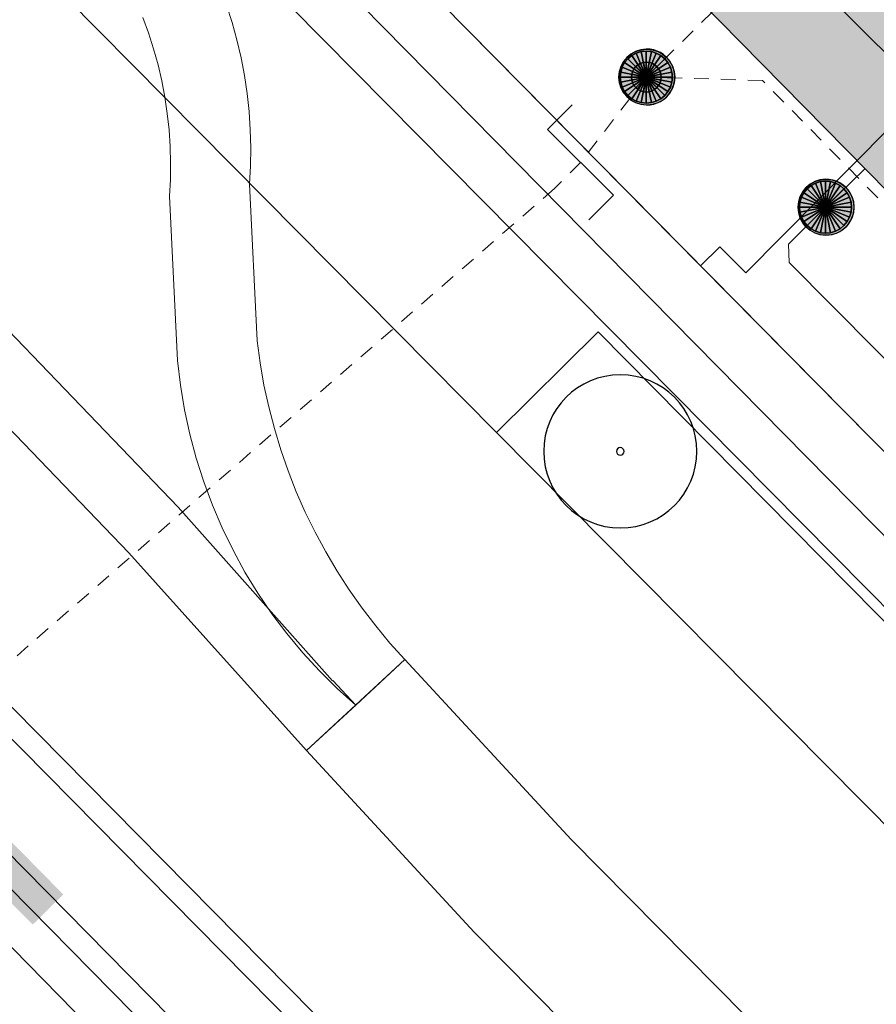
# Model space of a CAD drawing. Header units: metres. Extents: x 2695560 to 2696939, y 1260491 to 1262050.
# Tile 395 of 656: x 2695875 to 2695887, y 1261104 to 1261117. Entities that reach past the tile are written whole.
import ezdxf

# ---------------------------------------------------------------- set-up
doc = ezdxf.new("R2010")
doc.units = ezdxf.units.M
doc.linetypes.add('AUSGEZOGEN', pattern=[0])
doc.linetypes.add('VERDECKT2_S2', pattern=[0.36, 0.2, -0.16])
for name, color, linetype in [('XR$1$AV_Flächen (EO)', 7, 'AUSGEZOGEN'), ('XR$1$AV_Gebäudeflächen ut.', 7, 'AUSGEZOGEN'), ('XR$1$AV_Linien (BB)', 7, 'AUSGEZOGEN'), ('XR$1$AW_LK_Schachtdeckel', 24, 'AUSGEZOGEN'), ('XR$1$AW_LK_Zwischenpunkt', 24, 'AUSGEZOGEN'), ('XR$1$GR_Baum', 94, 'AUSGEZOGEN'), ('XR$1$Liegenschaftsgrenzen', 7, 'AUSGEZOGEN'), ('XR$1$PFAW', 255, 'AUSGEZOGEN')]:
    doc.layers.add(name, color=color, linetype=linetype)
for name, color, linetype, lineweight in [('XR$2$ABW-Linie-R-genau', 4, 'AUSGEZOGEN', 18), ('XR$2$ABW-Linie-R-ungenau', 4, 'VERDECKT2_S2', 18), ('XR$2$ABW-LinieFlaeche-R-genau', 4, 'AUSGEZOGEN', 18), ('XR$2$ABW-Punkt', 6, 'AUSGEZOGEN', 18), ('XR$2$ELE-Flaeche-oberirdisch', 1, 'AUSGEZOGEN', 18), ('XR$2$GAS-Linie-genau', 12, 'AUSGEZOGEN', 18), ('XR$2$GAS-LinieFlaeche-genau', 12, 'AUSGEZOGEN', 18)]:
    doc.layers.add(name, color=color, linetype=linetype, lineweight=lineweight)

# ---------------------------------------------------------------- blocks, each defined once
blk = doc.blocks.new('WBGR1')
at = {"color": 94, "transparency": 33554687}
for radius, start, end in [(1, 90, 270), (1, 270, 90), (0.05, 90, 270), (0.05, 270, 90)]:
    blk.add_arc((0, 0), radius, start, end, dxfattribs=at)
blk = doc.blocks.new('BAW2093')
at = {"transparency": 33554687}
blk.add_lwpolyline([(-0.375, -0.5), (0, -0.5), (0, 0.5), (0.375, 0.5)], dxfattribs=at)
blk = doc.blocks.new('BAW2082')
at = {"layer": 'XR$1$PFAW', "transparency": 33554687}
blk.add_hatch(color=7, dxfattribs=at).paths.add_polyline_path([(0.509, -0.003), (0.499, 0.098), (0.469, 0.194), (0.42, 0.283), (0.354, 0.359), (0.274, 0.421), (0.183, 0.466), (0.085, 0.491), (-0.016, 0.496), (-0.116, 0.481), (-0.211, 0.446), (-0.297, 0.392), (-0.37, 0.323), (-0.428, 0.24), (-0.468, 0.147), (-0.488, 0.047), (-0.488, -0.054), (-0.468, -0.153), (-0.428, -0.246), (-0.37, -0.329), (-0.297, -0.398), (-0.211, -0.452), (-0.116, -0.487), (-0.016, -0.502), (0.085, -0.497), (0.183, -0.472), (0.274, -0.427), (0.354, -0.366), (0.42, -0.289), (0.469, -0.2), (0.499, -0.104)])
at = {"transparency": 33554687}
for start, end in [(91.1948, 268.8052), (268.8052, 91.1948)]:
    blk.add_arc((0.01, 0), 0.5, start, end, dxfattribs=at)
at = {"layer": 'XR$1$PFAW', "transparency": 33554687}
blk.add_circle((0.009, -0.003), 0.5, dxfattribs=at)
blk = doc.blocks.new('ABW-KONTROLLSCHACHT')
at = {"layer": 'XR$2$ABW-Punkt', "linetype": 'AUSGEZOGEN', "lineweight": 25, "transparency": 33554687}
for points in [[(-194, 291, 2500), (0, 0, 2500), (-247, 247, 2500)], [(-194, 291), (0, 0), (-247, 247)], [(-194, 291, 2500), (-194, 291), (-247, 247), (-247, 247, 2500)], [(-134, 323, 2500), (0, 0, 2500), (-194, 291, 2500)], [(-134, 323), (0, 0), (-194, 291)], [(-134, 323, 2500), (-134, 323), (-194, 291), (-194, 291, 2500)], [(-68, 343, 2500), (0, 0, 2500), (-134, 323, 2500)], [(-68, 343), (0, 0), (-134, 323)], [(-68, 343, 2500), (-68, 343), (-134, 323), (-134, 323, 2500)], [(0, 350, 2500), (0, 0, 2500), (-68, 343, 2500)], [(0, 350), (0, 0), (-68, 343)], [(0, 350, 2500), (0, 350), (-68, 343), (-68, 343, 2500)], [(68, 343, 2500), (0, 0, 2500), (0, 350, 2500)], [(68, 343), (0, 0), (0, 350)], [(68, 343, 2500), (68, 343), (0, 350), (0, 350, 2500)], [(134, 323, 2500), (0, 0, 2500), (68, 343, 2500)], [(134, 323), (0, 0), (68, 343)], [(194, 291, 2500), (0, 0, 2500), (134, 323, 2500)], [(194, 291), (0, 0), (134, 323)], [(247, 247, 2500), (0, 0, 2500), (194, 291, 2500)], [(247, 247), (0, 0), (194, 291)], [(134, 323, 2500), (134, 323), (68, 343), (68, 343, 2500)], [(194, 291, 2500), (194, 291), (134, 323), (134, 323, 2500)], [(247, 247, 2500), (247, 247), (194, 291), (194, 291, 2500)], [(-323, 134, 2500), (0, 0, 2500), (-343, 68, 2500)], [(-323, 134), (0, 0), (-343, 68)], [(-323, 134, 2500), (-323, 134), (-343, 68), (-343, 68, 2500)], [(-291, 194, 2500), (0, 0, 2500), (-323, 134, 2500)], [(-291, 194), (0, 0), (-323, 134)], [(-291, 194, 2500), (-291, 194), (-323, 134), (-323, 134, 2500)], [(-247, 247, 2500), (0, 0, 2500), (-291, 194, 2500)], [(-247, 247), (0, 0), (-291, 194)], [(-247, 247, 2500), (-247, 247), (-291, 194), (-291, 194, 2500)], [(291, 194, 2500), (0, 0, 2500), (247, 247, 2500)], [(291, 194), (0, 0), (247, 247)], [(323, 134, 2500), (0, 0, 2500), (291, 194, 2500)], [(323, 134), (0, 0), (291, 194)], [(343, 68, 2500), (0, 0, 2500), (323, 134, 2500)], [(343, 68), (0, 0), (323, 134)], [(291, 194, 2500), (291, 194), (247, 247), (247, 247, 2500)], [(323, 134, 2500), (323, 134), (291, 194), (291, 194, 2500)], [(343, 68, 2500), (343, 68), (323, 134), (323, 134, 2500)], [(-343, 68, 2500), (0, 0, 2500), (-350, 0, 2500)], [(-343, 68), (0, 0), (-350, 0)], [(-343, 68, 2500), (-343, 68), (-350, 0), (-350, 0, 2500)], [(-350, 0, 2500), (0, 0, 2500), (-343, -68, 2500)], [(-350, 0), (0, 0), (-343, -68)], [(-343, -68, 2500), (0, 0, 2500), (-323, -134, 2500)], [(-343, -68), (0, 0), (-323, -134)], [(-323, -134, 2500), (0, 0, 2500), (-291, -194, 2500)], [(-323, -134), (0, 0), (-291, -194)], [(-291, -194, 2500), (0, 0, 2500), (-247, -247, 2500)], [(-291, -194), (0, 0), (-247, -247)], [(-247, -247, 2500), (0, 0, 2500), (-194, -291, 2500)], [(-247, -247), (0, 0), (-194, -291)], [(-194, -291, 2500), (0, 0, 2500), (-134, -323, 2500)], [(-194, -291), (0, 0), (-134, -323)], [(-134, -323, 2500), (0, 0, 2500), (-68, -343, 2500)], [(-134, -323), (0, 0), (-68, -343)], [(-68, -343, 2500), (0, 0, 2500), (0, -350, 2500)], [(-68, -343), (0, 0), (0, -350)], [(350, 0, 2500), (0, 0, 2500), (343, 68, 2500)], [(350, 0), (0, 0), (343, 68)], [(0, -350, 2500), (0, 0, 2500), (68, -343, 2500)], [(68, -343, 2500), (0, 0, 2500), (134, -323, 2500)], [(134, -323, 2500), (0, 0, 2500), (194, -291, 2500)], [(194, -291, 2500), (0, 0, 2500), (247, -247, 2500)], [(247, -247, 2500), (0, 0, 2500), (291, -194, 2500)], [(291, -194, 2500), (0, 0, 2500), (323, -134, 2500)], [(323, -134, 2500), (0, 0, 2500), (343, -68, 2500)], [(343, -68, 2500), (0, 0, 2500), (350, 0, 2500)], [(0, -350), (0, 0), (68, -343)], [(68, -343), (0, 0), (134, -323)], [(134, -323), (0, 0), (194, -291)], [(194, -291), (0, 0), (247, -247)], [(247, -247), (0, 0), (291, -194)], [(291, -194), (0, 0), (323, -134)], [(323, -134), (0, 0), (343, -68)], [(343, -68), (0, 0), (350, 0)], [(350, 0, 2500), (350, 0), (343, 68), (343, 68, 2500)], [(-350, 0, 2500), (-350, 0), (-343, -68), (-343, -68, 2500)], [(-343, -68, 2500), (-343, -68), (-323, -134), (-323, -134, 2500)], [(323, -134, 2500), (323, -134), (343, -68), (343, -68, 2500)], [(343, -68, 2500), (343, -68), (350, 0), (350, 0, 2500)], [(-323, -134, 2500), (-323, -134), (-291, -194), (-291, -194, 2500)], [(-291, -194, 2500), (-291, -194), (-247, -247), (-247, -247, 2500)], [(-247, -247, 2500), (-247, -247), (-194, -291), (-194, -291, 2500)], [(194, -291, 2500), (194, -291), (247, -247), (247, -247, 2500)], [(247, -247, 2500), (247, -247), (291, -194), (291, -194, 2500)], [(291, -194, 2500), (291, -194), (323, -134), (323, -134, 2500)], [(-194, -291, 2500), (-194, -291), (-134, -323), (-134, -323, 2500)], [(-134, -323, 2500), (-134, -323), (-68, -343), (-68, -343, 2500)], [(-68, -343, 2500), (-68, -343), (0, -350), (0, -350, 2500)], [(0, -350, 2500), (0, -350), (68, -343), (68, -343, 2500)], [(68, -343, 2500), (68, -343), (134, -323), (134, -323, 2500)], [(134, -323, 2500), (134, -323), (194, -291), (194, -291, 2500)]]:
    blk.add_3dface(points, dxfattribs=at)
blk = doc.blocks.new('ABW-NORMSCHACHT_WEITERE')
at = {"layer": 'XR$2$ABW-Punkt', "linetype": 'AUSGEZOGEN', "lineweight": 25, "transparency": 33554687}
for points in [[(-141, 141, 2500), (0, 0, 2500), (-166, 111, 2500)], [(-141, 141), (0, 0), (-166, 111)], [(-141, 141, 2500), (-141, 141), (-166, 111), (-166, 111, 2500)], [(-111, 166, 2500), (0, 0, 2500), (-141, 141, 2500)], [(-111, 166), (0, 0), (-141, 141)], [(-111, 166, 2500), (-111, 166), (-141, 141), (-141, 141, 2500)], [(-77, 185, 2500), (0, 0, 2500), (-111, 166, 2500)], [(-77, 185), (0, 0), (-111, 166)], [(-77, 185, 2500), (-77, 185), (-111, 166), (-111, 166, 2500)], [(-39, 196, 2500), (0, 0, 2500), (-77, 185, 2500)], [(-39, 196), (0, 0), (-77, 185)], [(-39, 196, 2500), (-39, 196), (-77, 185), (-77, 185, 2500)], [(0, 200, 2500), (0, 0, 2500), (-39, 196, 2500)], [(0, 200), (0, 0), (-39, 196)], [(0, 200, 2500), (0, 200), (-39, 196), (-39, 196, 2500)], [(39, 196, 2500), (0, 0, 2500), (0, 200, 2500)], [(39, 196), (0, 0), (0, 200)], [(39, 196, 2500), (39, 196), (0, 200), (0, 200, 2500)], [(77, 185, 2500), (0, 0, 2500), (39, 196, 2500)], [(77, 185), (0, 0), (39, 196)], [(111, 166, 2500), (0, 0, 2500), (77, 185, 2500)], [(111, 166), (0, 0), (77, 185)], [(141, 141, 2500), (0, 0, 2500), (111, 166, 2500)], [(141, 141), (0, 0), (111, 166)], [(166, 111, 2500), (0, 0, 2500), (141, 141, 2500)], [(166, 111), (0, 0), (141, 141)], [(77, 185, 2500), (77, 185), (39, 196), (39, 196, 2500)], [(111, 166, 2500), (111, 166), (77, 185), (77, 185, 2500)], [(141, 141, 2500), (141, 141), (111, 166), (111, 166, 2500)], [(166, 111, 2500), (166, 111), (141, 141), (141, 141, 2500)], [(-196, 39, 2500), (0, 0, 2500), (-200, 0, 2500)], [(-196, 39), (0, 0), (-200, 0)], [(-196, 39, 2500), (-196, 39), (-200, 0), (-200, 0, 2500)], [(-200, 0, 2500), (0, 0, 2500), (-196, -39, 2500)], [(-200, 0), (0, 0), (-196, -39)], [(-185, 77, 2500), (0, 0, 2500), (-196, 39, 2500)], [(-185, 77), (0, 0), (-196, 39)], [(-185, 77, 2500), (-185, 77), (-196, 39), (-196, 39, 2500)], [(-196, -39, 2500), (0, 0, 2500), (-185, -77, 2500)], [(-196, -39), (0, 0), (-185, -77)], [(-166, 111, 2500), (0, 0, 2500), (-185, 77, 2500)], [(-166, 111), (0, 0), (-185, 77)], [(-166, 111, 2500), (-166, 111), (-185, 77), (-185, 77, 2500)], [(-185, -77, 2500), (0, 0, 2500), (-166, -111, 2500)], [(-185, -77), (0, 0), (-166, -111)], [(-166, -111, 2500), (0, 0, 2500), (-141, -141, 2500)], [(-166, -111), (0, 0), (-141, -141)], [(-141, -141, 2500), (0, 0, 2500), (-111, -166, 2500)], [(-141, -141), (0, 0), (-111, -166)], [(-111, -166, 2500), (0, 0, 2500), (-77, -185, 2500)], [(-111, -166), (0, 0), (-77, -185)], [(-77, -185, 2500), (0, 0, 2500), (-39, -196, 2500)], [(-77, -185), (0, 0), (-39, -196)], [(-39, -196, 2500), (0, 0, 2500), (0, -200, 2500)], [(-39, -196), (0, 0), (0, -200)], [(185, 77, 2500), (0, 0, 2500), (166, 111, 2500)], [(185, 77), (0, 0), (166, 111)], [(196, 39, 2500), (0, 0, 2500), (185, 77, 2500)], [(196, 39), (0, 0), (185, 77)], [(200, 0, 2500), (0, 0, 2500), (196, 39, 2500)], [(200, 0), (0, 0), (196, 39)], [(0, -200, 2500), (0, 0, 2500), (39, -196, 2500)], [(39, -196, 2500), (0, 0, 2500), (77, -185, 2500)], [(77, -185, 2500), (0, 0, 2500), (111, -166, 2500)], [(111, -166, 2500), (0, 0, 2500), (141, -141, 2500)], [(141, -141, 2500), (0, 0, 2500), (166, -111, 2500)], [(166, -111, 2500), (0, 0, 2500), (185, -77, 2500)], [(185, -77, 2500), (0, 0, 2500), (196, -39, 2500)], [(196, -39, 2500), (0, 0, 2500), (200, 0, 2500)], [(0, -200), (0, 0), (39, -196)], [(39, -196), (0, 0), (77, -185)], [(77, -185), (0, 0), (111, -166)], [(111, -166), (0, 0), (141, -141)], [(141, -141), (0, 0), (166, -111)], [(166, -111), (0, 0), (185, -77)], [(185, -77), (0, 0), (196, -39)], [(196, -39), (0, 0), (200, 0)], [(185, 77, 2500), (185, 77), (166, 111), (166, 111, 2500)], [(196, 39, 2500), (196, 39), (185, 77), (185, 77, 2500)], [(200, 0, 2500), (200, 0), (196, 39), (196, 39, 2500)], [(-200, 0, 2500), (-200, 0), (-196, -39), (-196, -39, 2500)], [(-196, -39, 2500), (-196, -39), (-185, -77), (-185, -77, 2500)], [(-185, -77, 2500), (-185, -77), (-166, -111), (-166, -111, 2500)], [(-166, -111, 2500), (-166, -111), (-141, -141), (-141, -141, 2500)], [(141, -141, 2500), (141, -141), (166, -111), (166, -111, 2500)], [(166, -111, 2500), (166, -111), (185, -77), (185, -77, 2500)], [(185, -77, 2500), (185, -77), (196, -39), (196, -39, 2500)], [(196, -39, 2500), (196, -39), (200, 0), (200, 0, 2500)], [(-141, -141, 2500), (-141, -141), (-111, -166), (-111, -166, 2500)], [(-111, -166, 2500), (-111, -166), (-77, -185), (-77, -185, 2500)], [(-77, -185, 2500), (-77, -185), (-39, -196), (-39, -196, 2500)], [(-39, -196, 2500), (-39, -196), (0, -200), (0, -200, 2500)], [(0, -200, 2500), (0, -200), (39, -196), (39, -196, 2500)], [(39, -196, 2500), (39, -196), (77, -185), (77, -185, 2500)], [(77, -185, 2500), (77, -185), (111, -166), (111, -166, 2500)], [(111, -166, 2500), (111, -166), (141, -141), (141, -141, 2500)]]:
    blk.add_3dface(points, dxfattribs=at)
blk = doc.blocks.new('ABW-DECKEL')
at = {"layer": 'XR$2$ABW-Punkt', "linetype": 'AUSGEZOGEN', "lineweight": 25, "transparency": 33554687}
for points in [[(-194, 291, 2500), (0, 0, 2500), (-247, 247, 2500)], [(-194, 291), (0, 0), (-247, 247)], [(-194, 291, 2500), (-194, 291), (-247, 247), (-247, 247, 2500)], [(-134, 323, 2500), (0, 0, 2500), (-194, 291, 2500)], [(-134, 323), (0, 0), (-194, 291)], [(-134, 323, 2500), (-134, 323), (-194, 291), (-194, 291, 2500)], [(-68, 343, 2500), (0, 0, 2500), (-134, 323, 2500)], [(-68, 343), (0, 0), (-134, 323)], [(-68, 343, 2500), (-68, 343), (-134, 323), (-134, 323, 2500)], [(0, 350, 2500), (0, 0, 2500), (-68, 343, 2500)], [(0, 350), (0, 0), (-68, 343)], [(0, 350, 2500), (0, 350), (-68, 343), (-68, 343, 2500)], [(68, 343, 2500), (0, 0, 2500), (0, 350, 2500)], [(68, 343), (0, 0), (0, 350)], [(68, 343, 2500), (68, 343), (0, 350), (0, 350, 2500)], [(134, 323, 2500), (0, 0, 2500), (68, 343, 2500)], [(134, 323), (0, 0), (68, 343)], [(194, 291, 2500), (0, 0, 2500), (134, 323, 2500)], [(194, 291), (0, 0), (134, 323)], [(247, 247, 2500), (0, 0, 2500), (194, 291, 2500)], [(247, 247), (0, 0), (194, 291)], [(134, 323, 2500), (134, 323), (68, 343), (68, 343, 2500)], [(194, 291, 2500), (194, 291), (134, 323), (134, 323, 2500)], [(247, 247, 2500), (247, 247), (194, 291), (194, 291, 2500)], [(-323, 134, 2500), (0, 0, 2500), (-343, 68, 2500)], [(-323, 134), (0, 0), (-343, 68)], [(-323, 134, 2500), (-323, 134), (-343, 68), (-343, 68, 2500)], [(-291, 194, 2500), (0, 0, 2500), (-323, 134, 2500)], [(-291, 194), (0, 0), (-323, 134)], [(-291, 194, 2500), (-291, 194), (-323, 134), (-323, 134, 2500)], [(-247, 247, 2500), (0, 0, 2500), (-291, 194, 2500)], [(-247, 247), (0, 0), (-291, 194)], [(-247, 247, 2500), (-247, 247), (-291, 194), (-291, 194, 2500)], [(291, 194, 2500), (0, 0, 2500), (247, 247, 2500)], [(291, 194), (0, 0), (247, 247)], [(323, 134, 2500), (0, 0, 2500), (291, 194, 2500)], [(323, 134), (0, 0), (291, 194)], [(343, 68, 2500), (0, 0, 2500), (323, 134, 2500)], [(343, 68), (0, 0), (323, 134)], [(291, 194, 2500), (291, 194), (247, 247), (247, 247, 2500)], [(323, 134, 2500), (323, 134), (291, 194), (291, 194, 2500)], [(343, 68, 2500), (343, 68), (323, 134), (323, 134, 2500)], [(-343, 68, 2500), (0, 0, 2500), (-350, 0, 2500)], [(-343, 68), (0, 0), (-350, 0)], [(-343, 68, 2500), (-343, 68), (-350, 0), (-350, 0, 2500)], [(-350, 0, 2500), (0, 0, 2500), (-343, -68, 2500)], [(-350, 0), (0, 0), (-343, -68)], [(-343, -68, 2500), (0, 0, 2500), (-323, -134, 2500)], [(-343, -68), (0, 0), (-323, -134)], [(-323, -134, 2500), (0, 0, 2500), (-291, -194, 2500)], [(-323, -134), (0, 0), (-291, -194)], [(-291, -194, 2500), (0, 0, 2500), (-247, -247, 2500)], [(-291, -194), (0, 0), (-247, -247)], [(-247, -247, 2500), (0, 0, 2500), (-194, -291, 2500)], [(-247, -247), (0, 0), (-194, -291)], [(-194, -291, 2500), (0, 0, 2500), (-134, -323, 2500)], [(-194, -291), (0, 0), (-134, -323)], [(-134, -323, 2500), (0, 0, 2500), (-68, -343, 2500)], [(-134, -323), (0, 0), (-68, -343)], [(-68, -343, 2500), (0, 0, 2500), (0, -350, 2500)], [(-68, -343), (0, 0), (0, -350)], [(350, 0, 2500), (0, 0, 2500), (343, 68, 2500)], [(350, 0), (0, 0), (343, 68)], [(0, -350, 2500), (0, 0, 2500), (68, -343, 2500)], [(68, -343, 2500), (0, 0, 2500), (134, -323, 2500)], [(134, -323, 2500), (0, 0, 2500), (194, -291, 2500)], [(194, -291, 2500), (0, 0, 2500), (247, -247, 2500)], [(247, -247, 2500), (0, 0, 2500), (291, -194, 2500)], [(291, -194, 2500), (0, 0, 2500), (323, -134, 2500)], [(323, -134, 2500), (0, 0, 2500), (343, -68, 2500)], [(343, -68, 2500), (0, 0, 2500), (350, 0, 2500)], [(0, -350), (0, 0), (68, -343)], [(68, -343), (0, 0), (134, -323)], [(134, -323), (0, 0), (194, -291)], [(194, -291), (0, 0), (247, -247)], [(247, -247), (0, 0), (291, -194)], [(291, -194), (0, 0), (323, -134)], [(323, -134), (0, 0), (343, -68)], [(343, -68), (0, 0), (350, 0)], [(350, 0, 2500), (350, 0), (343, 68), (343, 68, 2500)], [(-350, 0, 2500), (-350, 0), (-343, -68), (-343, -68, 2500)], [(-343, -68, 2500), (-343, -68), (-323, -134), (-323, -134, 2500)], [(323, -134, 2500), (323, -134), (343, -68), (343, -68, 2500)], [(343, -68, 2500), (343, -68), (350, 0), (350, 0, 2500)], [(-323, -134, 2500), (-323, -134), (-291, -194), (-291, -194, 2500)], [(-291, -194, 2500), (-291, -194), (-247, -247), (-247, -247, 2500)], [(-247, -247, 2500), (-247, -247), (-194, -291), (-194, -291, 2500)], [(194, -291, 2500), (194, -291), (247, -247), (247, -247, 2500)], [(247, -247, 2500), (247, -247), (291, -194), (291, -194, 2500)], [(291, -194, 2500), (291, -194), (323, -134), (323, -134, 2500)], [(-194, -291, 2500), (-194, -291), (-134, -323), (-134, -323, 2500)], [(-134, -323, 2500), (-134, -323), (-68, -343), (-68, -343, 2500)], [(-68, -343, 2500), (-68, -343), (0, -350), (0, -350, 2500)], [(0, -350, 2500), (0, -350), (68, -343), (68, -343, 2500)], [(68, -343, 2500), (68, -343), (134, -323), (134, -323, 2500)], [(134, -323, 2500), (134, -323), (194, -291), (194, -291, 2500)]]:
    blk.add_3dface(points, dxfattribs=at)

msp = doc.modelspace()

# ---------------------------------------------------------------- hatches: boundary and pattern name
at = {"transparency": 33554687}
msp.add_hatch(color=7, dxfattribs=at).paths.add_polyline_path([(2695872.753, 1261108.626), (2695872.342, 1261108.221), (2695875.245, 1261105.272), (2695875.656, 1261105.677)])
at = {"layer": 'XR$1$AV_Gebäudeflächen ut.', "true_color": 0xf5f5f5, "transparency": 33554687}
msp.add_hatch(color=7, dxfattribs=at).paths.add_polyline_path([(2695920.674, 1261104.012), (2695921.253, 1261103.412), (2695923.977, 1261100.589), (2695924.363, 1261100.189), (2695928.364, 1261104.157), (2695928.401, 1261110.115), (2695910.863, 1261127.899), (2695906.013, 1261132.83), (2695902.491, 1261136.388), (2695901.163, 1261137.738), (2695900.023, 1261138.852), (2695896.884, 1261135.658), (2695890.427, 1261129.48), (2695884.785, 1261124.026), (2695882.281, 1261126.648), (2695878.715, 1261123.242), (2695879.128, 1261122.823), (2695879.651, 1261122.293), (2695888.429, 1261113.373), (2695889.912, 1261111.872), (2695895.271, 1261106.429), (2695895.888, 1261105.802), (2695897.102, 1261104.565), (2695897.815, 1261103.843), (2695900.651, 1261100.989), (2695902.133, 1261099.484), (2695907.093, 1261094.494), (2695908.572, 1261092.969), (2695908.875, 1261092.681), (2695909, 1261092.552), (2695913.563, 1261096.968), (2695913.438, 1261097.097), (2695910.722, 1261099.837), (2695912.103, 1261101.208), (2695910.196, 1261103.128), (2695908.815, 1261101.757), (2695906.07, 1261104.543), (2695907.444, 1261105.891), (2695905.562, 1261107.808), (2695904.181, 1261106.454), (2695899.499, 1261111.226), (2695900.822, 1261112.538), (2695898.854, 1261114.522), (2695897.531, 1261113.21), (2695892.934, 1261117.886), (2695894.3, 1261119.235), (2695892.427, 1261121.132), (2695891.061, 1261119.783), (2695886.981, 1261123.902), (2695895.994, 1261132.798), (2695922.576, 1261105.896)])

# ---------------------------------------------------------------- linework, layer by layer
at = {"layer": 'XR$1$AV_Flächen (EO)', "color": 7, "linetype": 'AUSGEZOGEN', "transparency": 33554687}
msp.add_lwpolyline([(2695878.715, 1261123.242), (2695879.128, 1261122.823), (2695879.651, 1261122.293), (2695888.429, 1261113.373), (2695889.912, 1261111.872), (2695895.271, 1261106.429), (2695895.888, 1261105.802), (2695897.102, 1261104.565), (2695897.815, 1261103.843), (2695900.651, 1261100.989), (2695902.133, 1261099.484), (2695907.093, 1261094.494), (2695908.572, 1261092.969), (2695908.875, 1261092.681)], dxfattribs=at)
at = {"layer": 'XR$1$AV_Linien (BB)', "color": 7, "linetype": 'AUSGEZOGEN', "transparency": 33554687}
for p, q in [((2695874.391, 1261119.03), (2695881.472, 1261111.878)), ((2695884.21, 1261114.114), (2695907.205, 1261090.815)), ((2695881.472, 1261111.878), (2695902.432, 1261090.71))]:
    msp.add_line(p, q, dxfattribs=at)
for points in [[(2695884.21, 1261114.114), (2695884.467, 1261114.368), (2695884.816, 1261114.018), (2695887.218, 1261116.443), (2695884.737, 1261118.922), (2695888.374, 1261122.492)], [(2695876.905, 1261121.514), (2695880.73, 1261117.64), (2695884.21, 1261114.114)], [(2695881.472, 1261111.878), (2695882.834, 1261113.228), (2695903.771, 1261092.043), (2695902.432, 1261090.71)]]:
    msp.add_lwpolyline(points, dxfattribs=at)
at = {"layer": 'XR$1$Liegenschaftsgrenzen', "color": 7, "linetype": 'AUSGEZOGEN', "transparency": 33554687}
msp.add_line((2695910.98, 1261086.99), (2695880.73, 1261117.64), dxfattribs=at)
at = {"layer": 'XR$2$ABW-Linie-R-genau', "linetype": 'AUSGEZOGEN', "transparency": 33554687}
msp.add_line((2695886.411, 1261115.412), (2695885.887, 1261114.9), dxfattribs=at)
msp.add_lwpolyline([(2695885.887, 1261114.9), (2695885.388, 1261114.405), (2695885.397, 1261114.159), (2695889.498, 1261110.027), (2695891.058, 1261109.984), (2695895.882, 1261105.108), (2695899.218, 1261101.746), (2695905.908, 1261094.969)], dxfattribs=at)
at = {"layer": 'XR$2$ABW-Linie-R-ungenau', "linetype": 'VERDECKT2_S2', "transparency": 33554687}
for p, q in [((2695884.365, 1261117.518), (2695883.481, 1261116.646)), ((2695883.481, 1261116.646), (2695882.599, 1261115.501))]:
    msp.add_line(p, q, dxfattribs=at)
for points in [[(2695900.321, 1261101.293), (2695900.173, 1261101.282), (2695893.303, 1261108.225), (2695887.091, 1261114.514), (2695885.042, 1261116.6), (2695883.481, 1261116.646)], [(2695882.599, 1261115.501), (2695882.247, 1261115.149), (2695875.185, 1261109.012), (2695874.634, 1261108.524)]]:
    msp.add_lwpolyline(points, dxfattribs=at)
at = {"layer": 'XR$2$ABW-LinieFlaeche-R-genau', "linetype": 'AUSGEZOGEN', "transparency": 33554687}
msp.add_lwpolyline([(2695922.78, 1261059.319), (2695867.039, 1261115.791), (2695867.253, 1261116.001), (2695922.994, 1261059.529), (2695922.78, 1261059.319)], close=True, dxfattribs=at)
at = {"layer": 'XR$2$ELE-Flaeche-oberirdisch', "transparency": 33554687}
for points in [[(2695879.276, 1261108.549), (2695879.269, 1261108.543), (2695877.196, 1261110.874), (2695869.148, 1261119.254), (2695865.412, 1261123.157), (2695864.721, 1261122.577), (2695868.498, 1261118.632), (2695876.534, 1261110.262), (2695878.92, 1261107.608), (2695879.581, 1261108.218), (2695879.276, 1261108.549)], [(2695878.28, 1261118.026), (2695907.004, 1261089.007), (2695907.43, 1261089.43), (2695878.761, 1261118.528), (2695878.267, 1261118.04), (2695878.28, 1261118.026)]]:
    msp.add_lwpolyline(points, close=True, dxfattribs=at)
for points in [[(2695876.725, 1261117.447), (2695876.801, 1261117.238), (2695876.869, 1261117.026), (2695876.928, 1261116.812), (2695876.978, 1261116.596), (2695877.02, 1261116.377), (2695877.052, 1261116.158), (2695877.076, 1261115.937), (2695877.091, 1261115.715), (2695877.096, 1261115.493), (2695877.093, 1261115.271), (2695877.081, 1261115.049), (2695877.191, 1261112.841), (2695877.23, 1261112.51), (2695877.284, 1261112.181), (2695877.354, 1261111.855), (2695877.44, 1261111.533), (2695877.541, 1261111.215), (2695877.658, 1261110.903), (2695877.789, 1261110.596), (2695877.935, 1261110.296), (2695878.095, 1261110.004), (2695878.269, 1261109.719), (2695878.457, 1261109.444), (2695878.657, 1261109.178), (2695878.871, 1261108.921), (2695879.096, 1261108.676), (2695879.333, 1261108.441), (2695879.581, 1261108.218), (2695880.242, 1261108.829), (2695880.242, 1261108.829), (2695880.041, 1261109.051), (2695879.849, 1261109.282), (2695879.666, 1261109.519), (2695879.493, 1261109.764), (2695879.33, 1261110.016), (2695879.178, 1261110.274), (2695879.035, 1261110.538), (2695878.904, 1261110.807), (2695878.783, 1261111.082), (2695878.674, 1261111.361), (2695878.576, 1261111.644), (2695878.489, 1261111.931), (2695878.414, 1261112.221), (2695878.35, 1261112.514), (2695878.299, 1261112.81), (2695878.259, 1261113.107), (2695878.155, 1261115.21), (2695878.168, 1261115.453), (2695878.172, 1261115.697), (2695878.166, 1261115.94), (2695878.15, 1261116.184), (2695878.124, 1261116.426), (2695878.088, 1261116.667), (2695878.042, 1261116.906), (2695877.987, 1261117.144), (2695877.922, 1261117.379), (2695877.848, 1261117.611)], [(2695960.389, 1261027.46), (2695944.6, 1261043.488), (2695937.027, 1261051.076), (2695929.304, 1261058.815), (2695925.213, 1261062.941), (2695917.342, 1261070.881), (2695914.494, 1261073.789), (2695904.95, 1261083.533), (2695893.653, 1261095.107), (2695889.103, 1261099.709), (2695882.471, 1261106.415), (2695880.242, 1261108.829), (2695878.92, 1261107.608), (2695881.169, 1261105.171), (2695887.638, 1261098.63), (2695892.369, 1261093.845), (2695903.662, 1261082.275), (2695913.167, 1261072.571), (2695916.06, 1261069.617), (2695923.706, 1261061.904), (2695928.028, 1261057.545), (2695935.57, 1261049.988), (2695943.322, 1261042.22), (2695959.069, 1261026.236)]]:
    msp.add_lwpolyline(points, dxfattribs=at)
at = {"layer": 'XR$2$GAS-Linie-genau', "linetype": 'AUSGEZOGEN', "transparency": 33554687}
msp.add_line((2695867.658, 1261112.39), (2695883.38, 1261096.412), dxfattribs=at)
at = {"layer": 'XR$2$GAS-LinieFlaeche-genau', "linetype": 'AUSGEZOGEN', "transparency": 33554687}
msp.add_lwpolyline([(2695863.004, 1261118.343), (2695913.515, 1261067.02), (2695976.142, 1261003.761), (2695979.686, 1261000.269), (2695986.739, 1260993.979), (2695992.085, 1260989.452), (2695991.881, 1260989.212), (2695986.533, 1260993.741), (2695979.47, 1261000.039), (2695975.92, 1261003.539), (2695913.291, 1261066.798), (2695862.78, 1261118.123), (2695863.004, 1261118.343)], close=True, dxfattribs=at)

# ---------------------------------------------------------------- block references
at = {"layer": 'XR$1$AW_LK_Schachtdeckel', "color": 24, "linetype": 'AUSGEZOGEN', "lineweight": -3, "transparency": 33554687, "xscale": 0.7499999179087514, "yscale": 0.7499999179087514}
for p in [(2695883.481, 1261116.647), (2695885.887, 1261114.901)]:
    msp.add_blockref('BAW2082', p, dxfattribs=at)
at = {"layer": 'XR$1$AW_LK_Zwischenpunkt', "color": 24, "linetype": 'AUSGEZOGEN', "lineweight": -3, "transparency": 33554687, "xscale": 1.250000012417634, "yscale": 1.250000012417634, "rotation": 45.093468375}
msp.add_blockref('BAW2093', (2695882.599, 1261115.502), dxfattribs=at)
at = {"layer": 'XR$1$GR_Baum', "color": 94, "linetype": 'AUSGEZOGEN', "lineweight": -3, "transparency": 33554687, "xscale": 1.027451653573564, "yscale": 1.027451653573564}
msp.add_blockref('WBGR1', (2695883.132, 1261111.623), dxfattribs=at)
at = {"layer": 'XR$2$ABW-Punkt', "color": 6, "linetype": 'AUSGEZOGEN', "lineweight": 18, "transparency": 33554687, "xscale": 0.001, "yscale": 0.001, "zscale": 0.001, "rotation": 360}
for name, p in [('ABW-DECKEL', (2695883.481, 1261116.646)), ('ABW-NORMSCHACHT_WEITERE', (2695883.481, 1261116.646)), ('ABW-KONTROLLSCHACHT', (2695885.887, 1261114.9)), ('ABW-DECKEL', (2695885.887, 1261114.9))]:
    msp.add_blockref(name, p, dxfattribs=at)

doc.saveas('drawing.dxf')
